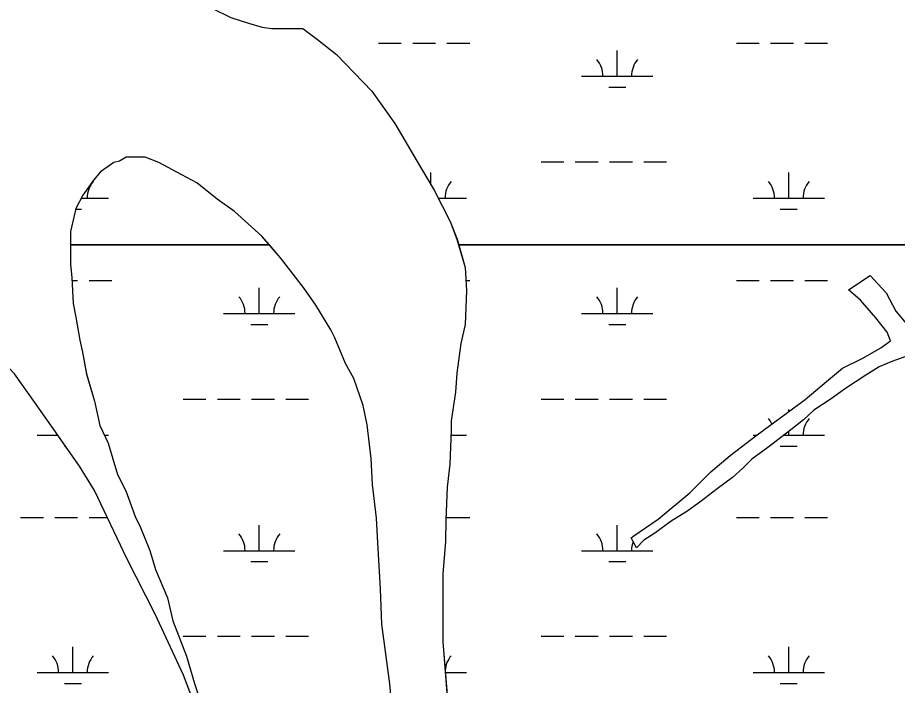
# Model space of a CAD drawing. Extents: x 3161564 to 3199464, y 849354 to 874788.
# Drawn here: x 3189364 to 3190598, y 871621 to 872557 of the extents above; entities that cross this region are included whole.
import ezdxf

# ---------------------------------------------------------------- set-up
doc = ezdxf.new("R2010")
doc.units = 0
for name, color, linetype in [('V-SITE-VEGE', 7, 'Continuous'), ('V-TOPO-SHOR', 7, 'Continuous'), ('V-WETL-SWMP', 7, 'Continuous')]:
    doc.layers.add(name, color=color, linetype=linetype)

msp = doc.modelspace()

# ---------------------------------------------------------------- linework, layer by layer
at = {"layer": 'V-SITE-VEGE'}
for p, q in [((3189636.7, 872570.7), (3189663.3, 872557.3)), ((3189663.3, 872557.3), (3189688, 872549.7)), ((3189688, 872549.7), (3189707.1, 872543.9)), ((3189707.1, 872543.9), (3189720.4, 872542)), ((3189720.4, 872542), (3189764.1, 872541.9)), ((3189764.1, 872541.9), (3189771.7, 872536.2)), ((3189771.7, 872536.2), (3189785, 872526.7)), ((3189785, 872526.7), (3189811.6, 872505.7)), ((3189811.6, 872505.7), (3189861, 872454.3)), ((3189861, 872454.3), (3189893.2, 872408.6)), ((3189893.2, 872408.6), (3189929.3, 872347.7)), ((3189929.3, 872347.7), (3189948.2, 872315.3)), ((3189948.2, 872315.3), (3189971, 872271.5)), ((3189971, 872271.5), (3189980.4, 872246.8)), ((3189980.4, 872246.8), (3189982.7, 872238.7)), ((3189982.7, 872238.7), (3190828.7, 872238.7))]:
    msp.add_line(p, q, dxfattribs=at)
msp.add_lwpolyline([(3189717.3, 872238.7), (3189706.6, 872251), (3189668.6, 872285.3), (3189643.9, 872302.5), (3189615.4, 872325.4), (3189594.5, 872336.8), (3189562.2, 872354), (3189543.2, 872361.6), (3189516.6, 872361.7), (3189507, 872356), (3189499.4, 872354.1), (3189480.4, 872340.8), (3189470.9, 872329.4), (3189455.6, 872308.5), (3189446.1, 872289.5), (3189438.4, 872257.2), (3189438.4, 872238.7)], close=True, dxfattribs=at)
for points in [[(3189629.3, 871549.3), (3189597.1, 871635), (3189557.3, 871720.6), (3189517.5, 871798.7), (3189472, 871893.9), (3189451.2, 871928.1), (3189432.2, 871954.8), (3189420.8, 871971.9), (3189388.5, 872017.6), (3189360.1, 872057.6), (3189312.6, 872107.2), (3189276.6, 872154.8), (3189225.9, 872238.7), (3185992.3, 872238.7)], [(3189891.8, 871562.2), (3189886.2, 871623.1), (3189874.9, 871706.8), (3189873.1, 871756.2), (3189869.4, 871820.9), (3189867.6, 871855.2), (3189861.9, 871902.7), (3189860.1, 871938.9), (3189854.5, 871986.4), (3189848.8, 872013.1), (3189835.6, 872051.1), (3189824.2, 872072.1), (3189809, 872108.2), (3189803.3, 872119.6), (3189782.5, 872153.9), (3189765.4, 872178.7), (3189733.1, 872220.6), (3189717.3, 872238.7), (3189438.4, 872238.7), (3189438.3, 872211.5), (3189440.2, 872192.5), (3189442, 872156.4), (3189445.8, 872137.4), (3189451.5, 872105), (3189455.2, 872087.9), (3189460.9, 872057.4), (3189472.2, 872019.4), (3189479.8, 871985.1), (3189491.2, 871960.4), (3189504.4, 871916.6), (3189515.8, 871893.8), (3189529, 871857.6), (3189536.6, 871842.4), (3189549.9, 871810)], [(3190828.7, 872238.7), (3189982.7, 872238.7), (3189991.8, 872206.8), (3189993.6, 872174.5), (3189991.7, 872126.9), (3189985.9, 872100.3), (3189980.1, 872058.5), (3189978.2, 872031.9), (3189972.4, 871991.9), (3189972.4, 871978.6)], [(3190609.9, 872082), (3190590, 872075.1), (3190572.4, 872067.3), (3190553.5, 872056), (3190525.2, 872037.2), (3190503.8, 872021.9), (3190480.7, 872006.7), (3190466.1, 871993), (3190448.6, 871979.1), (3190416.4, 871954.4), (3190394, 871937.8), (3190381.3, 871925.6), (3190366.6, 871912.5), (3190345.3, 871896.5), (3190321, 871877.9), (3190302.8, 871864.6), (3190280.6, 871851.2), (3190257.9, 871834.3), (3190242.6, 871824.6), (3190232.3, 871813.6), (3190224.6, 871827.5), (3190226.9, 871829.5), (3190262.6, 871853.9), (3190306.7, 871890.8), (3190336.6, 871920.5), (3190363.7, 871943), (3190401.5, 871972.3), (3190433.2, 871995.4), (3190468.8, 872021.7), (3190498.8, 872046.8), (3190521.1, 872065.6), (3190549.3, 872079.9), (3190574.7, 872094.2), (3190588.4, 872104.1), (3190583.5, 872116.1), (3190567.6, 872136.2), (3190546.1, 872160.9), (3190529.2, 872175.3), (3190559.6, 872195.5), (3190582.2, 872171.1), (3190595.8, 872145.7), (3190610.5, 872128.4)], [(3189972.4, 871978.6), (3189970.4, 871931.1), (3189966.5, 871898.7), (3189964.6, 871853.1), (3189964.5, 871822.7), (3189960.6, 871777), (3189960.5, 871681.9), (3189973.5, 871522.1)], [(3189549.9, 871810), (3189557.4, 871783.4), (3189574.5, 871743.4), (3189582, 871711.1), (3189601, 871661.6), (3189612.3, 871623.5), (3189629.3, 871572.2)]]:
    msp.add_lwpolyline(points, dxfattribs=at)
at = {"layer": 'V-TOPO-SHOR'}
for p, q in [((3189663.3, 872557.3), (3189688.1, 872549.7)), ((3189688.1, 872549.7), (3189707.1, 872543.9)), ((3189707.1, 872543.9), (3189720.4, 872542)), ((3189720.4, 872542), (3189764.1, 872542)), ((3189764.1, 872542), (3189771.7, 872536.2)), ((3189771.7, 872536.2), (3189785, 872526.7)), ((3189785, 872526.7), (3189811.6, 872505.7)), ((3189811.6, 872505.7), (3189861, 872454.3)), ((3189861, 872454.3), (3189893.2, 872408.6)), ((3189893.2, 872408.6), (3189929.3, 872347.7)), ((3189516.6, 872361.7), (3189507, 872356)), ((3189543.2, 872361.6), (3189516.6, 872361.7)), ((3189562.2, 872354), (3189543.2, 872361.6)), ((3189499.4, 872354.1), (3189480.4, 872340.8)), ((3189507, 872356), (3189499.4, 872354.1)), ((3189594.5, 872336.8), (3189562.2, 872354)), ((3189929.3, 872347.7), (3189948.2, 872315.3)), ((3189480.4, 872340.8), (3189470.9, 872329.4)), ((3189615.4, 872325.4), (3189594.5, 872336.8)), ((3189470.9, 872329.4), (3189455.6, 872308.5)), ((3189643.9, 872302.5), (3189615.4, 872325.4)), ((3189948.2, 872315.3), (3189971, 872271.5)), ((3189455.6, 872308.5), (3189446.1, 872289.5)), ((3189668.6, 872285.3), (3189643.9, 872302.5)), ((3189446.1, 872289.5), (3189438.4, 872257.2)), ((3189706.6, 872251), (3189668.6, 872285.3)), ((3189971, 872271.5), (3189980.5, 872246.8)), ((3189438.4, 872257.2), (3189438.3, 872211.6)), ((3189733.1, 872220.6), (3189706.6, 872251)), ((3189980.5, 872246.8), (3189991.8, 872206.8)), ((3189765.4, 872178.7), (3189733.1, 872220.6)), ((3189438.3, 872211.6), (3189440.2, 872192.5)), ((3189991.8, 872206.8), (3189993.6, 872174.5)), ((3189440.2, 872192.5), (3189442, 872156.4)), ((3189782.5, 872153.9), (3189765.4, 872178.7)), ((3189993.6, 872174.5), (3189991.7, 872126.9)), ((3189442, 872156.4), (3189445.8, 872137.4)), ((3189803.4, 872119.6), (3189782.5, 872153.9)), ((3189445.8, 872137.4), (3189451.5, 872105)), ((3189991.7, 872126.9), (3189985.9, 872100.3)), ((3189809, 872108.2), (3189803.4, 872119.6)), ((3189451.5, 872105), (3189455.2, 872087.9)), ((3189824.2, 872072.1), (3189809, 872108.2)), ((3189985.9, 872100.3), (3189980.1, 872058.5)), ((3189455.2, 872087.9), (3189460.9, 872057.5)), ((3189835.6, 872051.1), (3189824.2, 872072.1)), ((3189388.6, 872017.6), (3189360.1, 872057.6)), ((3189460.9, 872057.5), (3189472.2, 872019.4)), ((3189980.1, 872058.5), (3189978.2, 872031.9)), ((3189848.8, 872013.1), (3189835.6, 872051.1)), ((3189978.2, 872031.9), (3189972.4, 871991.9)), ((3189420.8, 871971.9), (3189388.6, 872017.6)), ((3189472.2, 872019.4), (3189479.8, 871985.1)), ((3189854.5, 871986.4), (3189848.8, 872013.1)), ((3189972.4, 871991.9), (3189972.4, 871978.6)), ((3189479.8, 871985.1), (3189491.2, 871960.4)), ((3189860.1, 871938.9), (3189854.5, 871986.4)), ((3189972.4, 871978.6), (3189970.4, 871931.1)), ((3189432.2, 871954.8), (3189420.8, 871971.9)), ((3189451.2, 871928.1), (3189432.2, 871954.8)), ((3189491.2, 871960.4), (3189504.4, 871916.6)), ((3189472, 871893.9), (3189451.2, 871928.1)), ((3189862, 871902.7), (3189860.1, 871938.9)), ((3189970.4, 871931.1), (3189966.6, 871898.7)), ((3189504.4, 871916.6), (3189515.8, 871893.8)), ((3189517.5, 871798.7), (3189472, 871893.9)), ((3189515.8, 871893.8), (3189529, 871857.6)), ((3189867.6, 871855.2), (3189862, 871902.7)), ((3189966.6, 871898.7), (3189964.6, 871853.1)), ((3189529, 871857.6), (3189536.6, 871842.4)), ((3189869.4, 871820.9), (3189867.6, 871855.2)), ((3189536.6, 871842.4), (3189549.9, 871810)), ((3189964.6, 871853.1), (3189964.5, 871822.7)), ((3189873.1, 871756.2), (3189869.4, 871820.9)), ((3189964.5, 871822.7), (3189960.6, 871777)), ((3189549.9, 871810), (3189557.4, 871783.4)), ((3189557.3, 871720.6), (3189517.5, 871798.7)), ((3189557.4, 871783.4), (3189574.5, 871743.4)), ((3189960.6, 871777), (3189960.5, 871681.9)), ((3189874.9, 871706.8), (3189873.1, 871756.2)), ((3189574.5, 871743.4), (3189582, 871711.1)), ((3189597.1, 871635), (3189557.3, 871720.6)), ((3189582, 871711.1), (3189601, 871661.6)), ((3189886.2, 871623.1), (3189874.9, 871706.8)), ((3189960.5, 871681.9), (3189973.5, 871522.1)), ((3189601, 871661.6), (3189612.3, 871623.5)), ((3189629.3, 871549.3), (3189597.1, 871635)), ((3189612.3, 871623.5), (3189629.4, 871572.2)), ((3189891.8, 871562.2), (3189886.2, 871623.1))]:
    msp.add_line(p, q, dxfattribs=at)
for points in [[(3190559.6, 872195.5), (3190582.2, 872171.1), (3190595.8, 872145.7), (3190610.5, 872128.4), (3190620.3, 872123.8), (3190639.3, 872130.5), (3190665.7, 872145.3), (3190695.2, 872165.5), (3190727.8, 872183.1), (3190754.9, 872197.9), (3190775.8, 872211.7), (3190791.1, 872222.1), (3190814.1, 872231.5), (3190836.3, 872242.5)], [(3190433.2, 871995.4), (3190468.8, 872021.7), (3190498.8, 872046.8), (3190521.1, 872065.6), (3190549.3, 872079.9), (3190574.7, 872094.2), (3190588.4, 872104.1), (3190583.5, 872116.1), (3190567.6, 872136.2), (3190546.1, 872160.9), (3190529.2, 872175.3)], [(3190609.9, 872082), (3190590, 872075.1), (3190572.4, 872067.3), (3190553.5, 872056), (3190525.2, 872037.2), (3190503.8, 872021.9), (3190480.7, 872006.7), (3190466.1, 871993), (3190448.6, 871979.1), (3190432.4, 871966.7), (3190416.4, 871954.4), (3190394, 871937.8), (3190381.3, 871925.6), (3190366.6, 871912.5), (3190345.3, 871896.5), (3190321, 871877.9), (3190302.8, 871864.6), (3190280.6, 871851.2), (3190257.9, 871834.3), (3190242.6, 871824.6), (3190232.3, 871813.6)], [(3190224.6, 871827.5), (3190226.9, 871829.5), (3190262.6, 871853.9), (3190306.7, 871890.8), (3190336.6, 871920.5), (3190363.7, 871943), (3190401.5, 871972.3), (3190433.2, 871995.4)]]:
    msp.add_lwpolyline(points, dxfattribs=at)
at = {"layer": 'V-WETL-SWMP'}
for p, q in [((3189663.3, 872557.3), (3189688.1, 872549.7)), ((3189688.1, 872549.7), (3189707.1, 872543.9)), ((3189707.1, 872543.9), (3189720.4, 872542)), ((3189720.4, 872542), (3189764.1, 872542)), ((3189764.1, 872542), (3189771.7, 872536.2)), ((3189771.7, 872536.2), (3189785, 872526.7)), ((3189785, 872526.7), (3189811.6, 872505.7)), ((3189870.3, 872521.5), (3189902.3, 872521.5)), ((3189918.3, 872521.5), (3189950.3, 872521.5)), ((3189966.3, 872521.5), (3189998.3, 872521.5)), ((3190372.2, 872521.5), (3190404.2, 872521.5)), ((3190420.2, 872521.5), (3190452.2, 872521.5)), ((3190468.2, 872521.5), (3190500.2, 872521.5)), ((3190205.2, 872475.1), (3190205.2, 872511.1)), ((3189811.6, 872505.7), (3189861, 872454.3)), ((3190155.2, 872475.1), (3190255.2, 872475.1)), ((3190193.2, 872459.6), (3190217.2, 872459.6)), ((3189861, 872454.3), (3189893.2, 872408.6)), ((3189893.2, 872408.6), (3189929.3, 872347.7)), ((3189516.6, 872361.7), (3189507, 872356)), ((3189543.2, 872361.6), (3189516.6, 872361.7)), ((3189562.2, 872354), (3189543.2, 872361.6)), ((3189499.4, 872354.1), (3189480.4, 872340.8)), ((3189507, 872356), (3189499.4, 872354.1)), ((3189594.5, 872336.8), (3189562.2, 872354)), ((3189929.3, 872347.7), (3189948.2, 872315.3)), ((3190098.3, 872355), (3190130.3, 872355)), ((3190146.3, 872355), (3190178.3, 872355)), ((3190194.3, 872355), (3190226.3, 872355)), ((3190242.3, 872355), (3190274.3, 872355)), ((3189480.4, 872340.8), (3189470.9, 872329.4)), ((3189615.4, 872325.4), (3189594.5, 872336.8)), ((3189943.7, 872323), (3189943.7, 872340.2)), ((3190445.6, 872304.2), (3190445.6, 872340.2)), ((3189470.9, 872329.4), (3189455.6, 872308.5)), ((3189643.9, 872302.5), (3189615.4, 872325.4)), ((3189948.2, 872315.3), (3189971, 872271.5)), ((3189455.6, 872308.5), (3189446.1, 872289.5)), ((3189453.5, 872304.2), (3189491.8, 872304.2)), ((3189668.6, 872285.3), (3189643.9, 872302.5)), ((3189954, 872304.2), (3189993.7, 872304.2)), ((3190395.6, 872304.2), (3190495.6, 872304.2)), ((3189446.1, 872289.5), (3189438.4, 872257.2)), ((3189445.9, 872288.8), (3189453.8, 872288.8)), ((3190433.6, 872288.8), (3190457.6, 872288.8)), ((3189706.6, 872251), (3189668.6, 872285.3)), ((3189971, 872271.5), (3189980.5, 872246.8)), ((3189438.4, 872257.2), (3189438.3, 872211.6)), ((3189733.1, 872220.6), (3189706.6, 872251)), ((3189980.5, 872246.8), (3189991.8, 872206.8)), ((3189765.4, 872178.7), (3189733.1, 872220.6)), ((3189438.3, 872211.6), (3189440.2, 872192.5)), ((3189991.8, 872206.8), (3189993.6, 872174.5)), ((3189440.2, 872192.5), (3189442, 872156.4)), ((3189440.4, 872188.8), (3189448.4, 872188.8)), ((3189464.4, 872188.8), (3189496.4, 872188.8)), ((3189992.8, 872188.8), (3189998.3, 872188.8)), ((3190372.2, 872188.8), (3190404.2, 872188.8)), ((3190420.2, 872188.8), (3190452.2, 872188.8)), ((3190468.2, 872188.8), (3190500.2, 872188.8)), ((3190529.2, 872175.3), (3190559.6, 872195.5)), ((3190559.6, 872195.5), (3190582.2, 872171.1)), ((3189703.2, 872142.4), (3189703.2, 872178.4)), ((3189782.5, 872153.9), (3189765.4, 872178.7)), ((3190205.2, 872142.4), (3190205.2, 872178.4)), ((3190546.1, 872160.9), (3190529.2, 872175.3)), ((3189993.6, 872174.5), (3189991.7, 872126.9)), ((3190582.2, 872171.1), (3190595.8, 872145.7)), ((3189442, 872156.4), (3189445.8, 872137.4)), ((3189803.4, 872119.6), (3189782.5, 872153.9)), ((3190567.6, 872136.2), (3190546.1, 872160.9)), ((3189653.2, 872142.4), (3189753.2, 872142.4)), ((3190155.2, 872142.4), (3190255.2, 872142.4)), ((3190595.8, 872145.7), (3190610.5, 872128.4)), ((3189445.8, 872137.4), (3189451.5, 872105)), ((3189691.2, 872127), (3189715.2, 872127)), ((3189991.7, 872126.9), (3189985.9, 872100.3)), ((3190193.2, 872127), (3190217.2, 872127)), ((3190583.5, 872116.1), (3190567.6, 872136.2)), ((3189809, 872108.2), (3189803.4, 872119.6)), ((3190588.4, 872104.1), (3190583.5, 872116.1)), ((3189451.5, 872105), (3189455.2, 872087.9)), ((3189824.2, 872072.1), (3189809, 872108.2)), ((3190574.7, 872094.2), (3190588.4, 872104.1)), ((3189985.9, 872100.3), (3189980.1, 872058.5)), ((3190549.3, 872079.9), (3190574.7, 872094.2)), ((3189455.2, 872087.9), (3189460.9, 872057.5)), ((3190521.1, 872065.6), (3190549.3, 872079.9)), ((3190609.9, 872082), (3190590, 872075.1)), ((3189835.6, 872051.1), (3189824.2, 872072.1)), ((3190498.8, 872046.8), (3190521.1, 872065.6)), ((3190572.4, 872067.3), (3190553.5, 872056)), ((3190590, 872075.1), (3190572.4, 872067.3)), ((3189388.6, 872017.6), (3189360.1, 872057.6)), ((3189460.9, 872057.5), (3189472.2, 872019.4)), ((3189980.1, 872058.5), (3189978.2, 872031.9)), ((3190553.5, 872056), (3190525.2, 872037.2)), ((3189848.8, 872013.1), (3189835.6, 872051.1)), ((3190468.8, 872021.7), (3190498.8, 872046.8)), ((3189978.2, 872031.9), (3189972.4, 871991.9)), ((3190525.2, 872037.2), (3190503.8, 872021.9)), ((3189420.8, 871971.9), (3189388.6, 872017.6)), ((3189472.2, 872019.4), (3189479.8, 871985.1)), ((3189596.4, 872022.3), (3189628.4, 872022.3)), ((3189644.4, 872022.3), (3189676.4, 872022.3)), ((3189692.4, 872022.3), (3189724.4, 872022.3)), ((3189740.4, 872022.3), (3189772.4, 872022.3)), ((3190098.3, 872022.3), (3190130.3, 872022.3)), ((3190146.3, 872022.3), (3190178.3, 872022.3)), ((3190194.3, 872022.3), (3190226.3, 872022.3)), ((3190242.3, 872022.3), (3190274.3, 872022.3)), ((3190433.2, 871995.4), (3190468.8, 872021.7)), ((3190503.8, 872021.9), (3190480.7, 872006.7)), ((3189854.5, 871986.4), (3189848.8, 872013.1)), ((3190445.6, 872004.6), (3190445.6, 872007.6)), ((3190480.7, 872006.7), (3190466.1, 871993.1)), ((3189972.4, 871991.9), (3189972.4, 871978.6)), ((3190401.5, 871972.3), (3190433.2, 871995.4)), ((3190466.1, 871993.1), (3190448.6, 871979.1)), ((3189479.8, 871985.1), (3189491.2, 871960.4)), ((3189860.1, 871938.9), (3189854.5, 871986.4)), ((3189972.4, 871978.6), (3189970.4, 871931.1)), ((3190448.6, 871979.1), (3190416.4, 871954.4)), ((3189391.8, 871971.6), (3189421, 871971.6)), ((3189432.2, 871954.8), (3189420.8, 871971.9)), ((3189486, 871971.6), (3189491.8, 871971.6)), ((3189972.1, 871971.6), (3189993.7, 871971.6)), ((3190363.7, 871943), (3190401.5, 871972.3)), ((3190395.6, 871971.6), (3190400.6, 871971.6)), ((3190438.8, 871971.6), (3190495.6, 871971.6)), ((3190445.6, 871971.6), (3190445.6, 871976.8)), ((3189429.8, 871956.1), (3189431.3, 871956.1)), ((3189451.2, 871928.1), (3189432.2, 871954.8)), ((3189491.2, 871960.4), (3189504.4, 871916.6)), ((3190416.4, 871954.4), (3190394, 871937.8)), ((3190433.6, 871956.1), (3190457.6, 871956.1)), ((3190336.6, 871920.5), (3190363.7, 871943)), ((3189472, 871893.9), (3189451.2, 871928.1)), ((3189862, 871902.7), (3189860.1, 871938.9)), ((3189970.4, 871931.1), (3189966.6, 871898.7)), ((3190394, 871937.8), (3190381.3, 871925.6)), ((3189504.4, 871916.6), (3189515.8, 871893.8)), ((3190306.7, 871890.8), (3190336.6, 871920.5)), ((3190381.3, 871925.6), (3190366.6, 871912.5)), ((3190366.6, 871912.5), (3190345.3, 871896.5)), ((3189517.5, 871798.7), (3189472, 871893.9)), ((3189515.8, 871893.8), (3189529, 871857.6)), ((3189867.6, 871855.2), (3189862, 871902.7)), ((3189966.6, 871898.7), (3189964.6, 871853.1)), ((3190345.3, 871896.5), (3190321, 871877.9)), ((3190262.6, 871853.9), (3190306.7, 871890.8)), ((3190321, 871877.9), (3190302.8, 871864.6)), ((3189368.4, 871856.1), (3189400.4, 871856.1)), ((3189416.4, 871856.1), (3189448.4, 871856.1)), ((3189464.4, 871856.1), (3189490.1, 871856.1)), ((3189529, 871857.6), (3189536.6, 871842.4)), ((3189869.4, 871820.9), (3189867.6, 871855.2)), ((3189966.3, 871856.1), (3189998.3, 871856.1)), ((3190302.8, 871864.6), (3190280.6, 871851.2)), ((3190372.2, 871856.1), (3190404.2, 871856.1)), ((3190420.2, 871856.1), (3190452.2, 871856.1)), ((3190468.2, 871856.1), (3190500.2, 871856.1)), ((3189536.6, 871842.4), (3189549.9, 871810)), ((3189703.2, 871809.7), (3189703.2, 871845.7)), ((3189964.6, 871853.1), (3189964.5, 871822.7)), ((3190205.2, 871809.7), (3190205.2, 871845.7)), ((3190226.9, 871829.5), (3190262.6, 871853.9)), ((3190280.6, 871851.2), (3190257.9, 871834.3)), ((3190224.6, 871827.5), (3190226.9, 871829.5)), ((3190257.9, 871834.3), (3190242.6, 871824.6)), ((3189873.1, 871756.2), (3189869.4, 871820.9)), ((3189964.5, 871822.7), (3189960.6, 871777)), ((3190232.3, 871813.6), (3190224.6, 871827.5)), ((3190242.6, 871824.6), (3190232.3, 871813.6)), ((3189549.9, 871810), (3189557.4, 871783.4)), ((3189653.2, 871809.7), (3189753.2, 871809.7)), ((3190155.2, 871809.7), (3190255.2, 871809.7)), ((3189557.3, 871720.6), (3189517.5, 871798.7)), ((3189691.2, 871794.3), (3189715.2, 871794.3)), ((3190193.2, 871794.3), (3190217.2, 871794.3)), ((3189557.4, 871783.4), (3189574.5, 871743.4)), ((3189960.6, 871777), (3189960.5, 871681.9)), ((3189874.9, 871706.8), (3189873.1, 871756.2)), ((3189574.5, 871743.4), (3189582, 871711.1)), ((3189597.1, 871635), (3189557.3, 871720.6)), ((3189582, 871711.1), (3189601, 871661.6)), ((3189886.2, 871623.1), (3189874.9, 871706.8)), ((3189596.4, 871689.6), (3189628.4, 871689.6)), ((3189644.4, 871689.6), (3189676.4, 871689.6)), ((3189692.4, 871689.6), (3189724.4, 871689.6)), ((3189740.4, 871689.6), (3189772.4, 871689.6)), ((3189960.5, 871681.9), (3189973.5, 871522.1)), ((3190098.3, 871689.6), (3190130.3, 871689.6)), ((3190146.3, 871689.6), (3190178.3, 871689.6)), ((3190194.3, 871689.6), (3190226.3, 871689.6)), ((3190242.3, 871689.6), (3190274.3, 871689.6)), ((3189441.8, 871638.9), (3189441.8, 871674.9)), ((3190445.6, 871638.9), (3190445.6, 871674.9)), ((3189601, 871661.6), (3189612.3, 871623.5)), ((3189391.8, 871638.9), (3189491.8, 871638.9)), ((3189629.3, 871549.3), (3189597.1, 871635)), ((3189964, 871638.9), (3189993.7, 871638.9)), ((3190395.6, 871638.9), (3190495.6, 871638.9)), ((3189429.8, 871623.5), (3189453.8, 871623.5)), ((3189612.3, 871623.5), (3189629.4, 871572.2)), ((3189891.8, 871562.2), (3189886.2, 871623.1)), ((3190433.6, 871623.5), (3190457.6, 871623.5))]:
    msp.add_line(p, q, dxfattribs=at)
for centre, start, end in [((3190149.9, 872475.5), 359.2282, 40.7718), ((3190260.4, 872475.5), 139.2282, 180.7718), ((3189497.1, 872304.7), 139.2282, 180.7718), ((3189999, 872304.7), 139.2282, 180.7718), ((3190390.4, 872304.7), 359.2282, 40.7718), ((3190500.9, 872304.7), 139.2282, 180.7718), ((3189648, 872142.9), 359.2282, 40.7718), ((3189758.5, 872142.9), 139.2282, 180.7718), ((3190149.9, 872142.9), 359.2282, 40.7718), ((3190260.4, 872142.9), 139.2282, 180.7718), ((3190390.4, 871972), 25.7718, 40.7718), ((3190500.9, 871972), 139.2282, 180.7718), ((3189648, 871810.2), 359.2282, 40.7718), ((3189758.5, 871810.2), 139.2282, 180.7718), ((3190149.9, 871810.2), 359.2282, 40.7718), ((3190260.4, 871810.2), 159.5332, 180.7718), ((3189386.6, 871639.4), 359.2282, 40.7718), ((3189497.1, 871639.4), 139.2282, 180.7718), ((3189999, 871639.4), 139.2282, 176.5242), ((3190390.4, 871639.4), 359.2282, 40.7718), ((3190500.9, 871639.4), 139.2282, 180.7718)]:
    msp.add_arc(centre, 35.2, start, end, dxfattribs=at)

doc.saveas('drawing.dxf')
